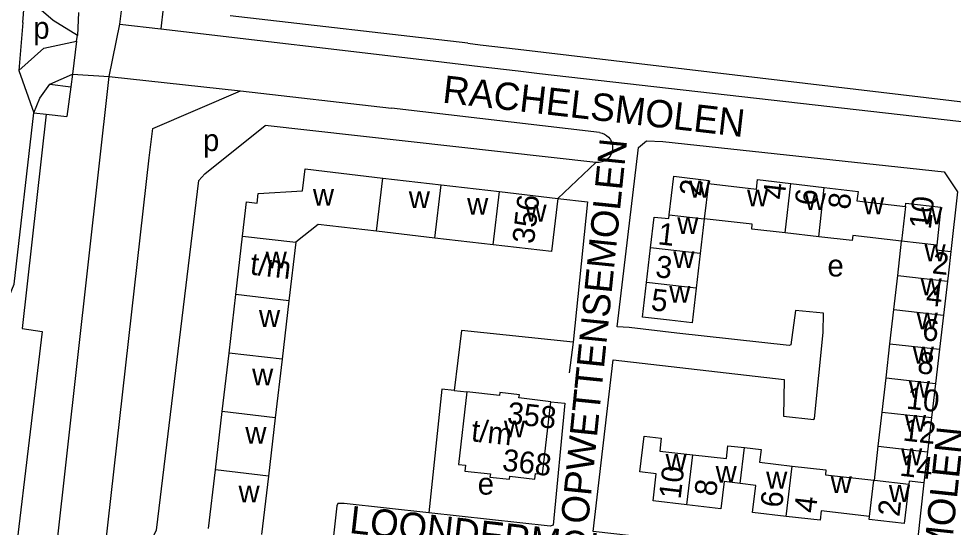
# Model space of a CAD drawing. Extents: x 159902 to 161769, y 383692 to 384875.
# Drawn here: x 161287.3 to 161457.8, y 384579 to 384671.8 of the extents above; entities that cross this region are included whole.
import ezdxf

# ---------------------------------------------------------------- set-up
doc = ezdxf.new("R2010")
doc.units = 0
for name, color, linetype in [('BLT_Basislijn', 7, 'Continuous'), ('BLT_Bebouwing', 7, 'Continuous'), ('BLT_Centroide', 7, 'Continuous'), ('BLT_Huisnummer', 7, 'Continuous'), ('BLT_Huisnummer_ tussenligend', 7, 'Continuous'), ('BLT_Huisnummer_reeks', 7, 'Continuous'), ('BLT_Onderverdeling_panden', 7, 'Continuous'), ('BLT_Straatnaam', 7, 'Continuous'), ('BLT_Vlakafsluiter', 7, 'Continuous')]:
    doc.layers.add(name, color=color, linetype=linetype)

msp = doc.modelspace()

# ---------------------------------------------------------------- linework, layer by layer
at = {"layer": 'BLT_Basislijn'}
for p, q in [((161288.01, 384671.1), (161288.4, 384675.98)), ((161305.73, 384670.82), (161306.37, 384676.16)), ((161313.65, 384673.74), (161313.21, 384669.96)), ((161369.21, 384667.33), (161325.83, 384672.33)), ((161305.73, 384670.82), (161313.21, 384669.96)), ((161313.21, 384669.96), (161362.87, 384664.12)), ((161369.21, 384667.33), (161371.45, 384667.07)), ((161371.45, 384667.07), (161378.4, 384666.24)), ((161362.87, 384664.12), (161371.48, 384663.11)), ((161371.48, 384663.11), (161378.43, 384662.29)), ((161292.98, 384659.9), (161297.1, 384661.71)), ((161297.1, 384661.71), (161296.79, 384659.41)), ((161292.98, 384659.9), (161296.79, 384659.41)), ((161293.77, 384571.25), (161303.8, 384661.26)), ((161303.8, 384661.26), (161327.77, 384658.64)), ((161296.79, 384659.41), (161296.06, 384654)), ((161327.77, 384658.64), (161355.32, 384655.49)), ((161290.01, 384654.67), (161292.27, 384654.42)), ((161393.26, 384651.04), (161355.32, 384655.49)), ((161292.27, 384654.42), (161296.06, 384654)), ((161392.58, 384645.58), (161332.27, 384652.33)), ((161302.5, 384570.08), (161311.07, 384646.45)), ((161291.56, 384614.73), (161284.82, 384558.18)), ((161388.42, 384612.79), (161387.73, 384607.2)), ((161366.73, 384603.97), (161369.07, 384603.68))]:
    msp.add_line(p, q, dxfattribs=at)
for points in [[(161297.98, 384668.73), (161293.54, 384671.48), (161288.4, 384675.98)], [(161288.01, 384671.1), (161287.3, 384662.37)], [(161297.81, 384667.72), (161297.98, 384668.73)], [(161287.3, 384662.37), (161291.83, 384666.44), (161297.81, 384667.72)], [(161378.4, 384666.24), (161492.41, 384652.74), (161505.12, 384651.1)], [(161378.43, 384662.29), (161382.33, 384661.83), (161487.69, 384649.84), (161505.07, 384647.77)], [(161290.01, 384654.67), (161291.12, 384657.29), (161292.98, 384659.9)], [(161311.07, 384646.45), (161311.74, 384651.77), (161327.77, 384658.64)], [(161267.56, 384571.85), (161270.19, 384582.9), (161273.95, 384593.17), (161280.19, 384608.27), (161286.43, 384623.37), (161290.01, 384654.67)], [(161292.27, 384654.42), (161287.91, 384615.26), (161291.56, 384614.73)], [(161302.5, 384570.08), (161306.13, 384572.63), (161311.94, 384577.57), (161312.42, 384578.43), (161320.15, 384642.3), (161321.26, 384643.48), (161332.27, 384652.33)], [(161452.44, 384587.08), (161450.74, 384571.61), (161392.09, 384578.21), (161395.72, 384609.58), (161426.94, 384605.95), (161426.83, 384599.24), (161432.35, 384598.63), (161432.51, 384598.86), (161434.09, 384614.51), (161434.13, 384618.07), (161428.99, 384618.54), (161428.18, 384612.28), (161427.85, 384612.18), (161407.35, 384614.43), (161398.67, 384615.43), (161396.46, 384615.56), (161400.39, 384648.31), (161401.82, 384649.52), (161404.82, 384649.4), (161456.15, 384643.87), (161458.56, 384640.2), (161457.36, 384629.32)], [(161393.26, 384651.04), (161393.72, 384650.94), (161394.15, 384650.76), (161394.55, 384650.52), (161394.9, 384650.21), (161395.2, 384649.84), (161395.42, 384649.43), (161395.57, 384648.98), (161395.65, 384648.52), (161395.65, 384648.05), (161395.56, 384647.59), (161395.4, 384647.15), (161395.17, 384646.74), (161394.87, 384646.38), (161394.51, 384646.08), (161394.11, 384645.84), (161393.67, 384645.67), (161393.21, 384645.58), (161392.74, 384645.56), (161392.58, 384645.58)], [(161385.62, 384639.02), (161391.04, 384638.39), (161388.42, 384612.79)], [(161388.42, 384612.79), (161368.07, 384614.93), (161366.73, 384603.97)], [(161366.73, 384603.97), (161364.51, 384604.17), (161362.08, 384581.64)], [(161384.38, 384601.91), (161386.95, 384601.63), (161384.81, 384579.39), (161384.23, 384579.19), (161362.08, 384581.64)], [(161362.08, 384581.64), (161346.64, 384583.3), (161345.48, 384583.3), (161345.32, 384582.91), (161336.62, 384504.79)]]:
    msp.add_lwpolyline(points, dxfattribs=at)
at = {"layer": 'BLT_Bebouwing'}
for p, q in [((161343.05, 384643.98), (161353.69, 384642.74)), ((161353.69, 384642.74), (161364.33, 384641.5)), ((161364.33, 384641.5), (161374.98, 384640.26)), ((161413.13, 384641.75), (161421.91, 384640.69)), ((161428.16, 384641.73), (161434.27, 384641.02)), ((161374.98, 384640.26), (161385.62, 384639.02)), ((161440.19, 384638.58), (161449.11, 384637.55)), ((161341.91, 384634.26), (161337.81, 384631.02)), ((161352.56, 384633.02), (161341.91, 384634.26)), ((161412.35, 384635.29), (161411.62, 384628.96)), ((161421.13, 384634.3), (161412.35, 384635.29)), ((161363.2, 384631.78), (161352.56, 384633.02)), ((161433.25, 384632.02), (161427.14, 384632.71)), ((161326.89, 384621.47), (161328.13, 384632.14)), ((161337.81, 384631.02), (161336.57, 384620.34)), ((161373.85, 384630.54), (161363.2, 384631.78)), ((161448.38, 384631.21), (161439.46, 384632.22)), ((161447.66, 384624.97), (161448.38, 384631.21)), ((161401.81, 384623.66), (161402.54, 384629.99)), ((161411.62, 384628.96), (161410.9, 384622.63)), ((161446.95, 384618.74), (161447.66, 384624.97)), ((161456.74, 384623.94), (161456.01, 384617.71)), ((161325.65, 384610.79), (161326.89, 384621.47)), ((161336.57, 384620.34), (161335.33, 384609.67)), ((161446.24, 384612.5), (161446.95, 384618.74)), ((161456.01, 384617.71), (161455.29, 384611.47)), ((161445.54, 384606.26), (161446.24, 384612.5)), ((161324.4, 384600.12), (161325.65, 384610.79)), ((161455.29, 384611.47), (161454.56, 384605.24)), ((161335.33, 384609.67), (161334.08, 384598.99)), ((161444.83, 384600.02), (161445.54, 384606.26)), ((161454.56, 384605.24), (161453.83, 384599)), ((161323.16, 384589.44), (161324.4, 384600.12)), ((161444.12, 384593.78), (161444.83, 384600.02)), ((161334.08, 384598.99), (161332.84, 384588.32)), ((161453.83, 384599), (161453.11, 384592.77)), ((161443.41, 384587.54), (161444.12, 384593.78)), ((161453.11, 384592.77), (161452.44, 384587.08)), ((161321.92, 384578.77), (161323.16, 384589.44)), ((161332.84, 384588.32), (161331.6, 384577.64)), ((161434.46, 384588.56), (161443.28, 384587.56)), ((161443.28, 384587.56), (161443.41, 384587.54)), ((161442.52, 384580.97), (161433.7, 384581.99))]:
    msp.add_line(p, q, dxfattribs=at)
for points in [[(161328.13, 384632.14), (161328.85, 384638.38), (161330.77, 384638.15), (161330.98, 384639.92), (161339.08, 384640.4), (161339.54, 384644.39), (161343.05, 384643.98)], [(161405.97, 384636.05), (161406.8, 384643.05), (161413.23, 384642.3), (161413.13, 384641.75)], [(161421.91, 384640.69), (161422.1, 384642.44), (161428.16, 384641.73)], [(161434.27, 384641.02), (161440.42, 384640.3), (161440.19, 384638.58)], [(161385.62, 384639.02), (161384.49, 384629.3), (161373.85, 384630.54)], [(161449.11, 384637.55), (161449.14, 384638.13), (161455.56, 384637.4), (161454.78, 384630.49)], [(161402.54, 384629.99), (161403.2, 384635.61), (161405.89, 384635.33), (161405.97, 384636.05)], [(161427.14, 384632.71), (161421.03, 384633.41), (161421.13, 384634.3)], [(161439.46, 384632.22), (161439.36, 384631.33), (161433.25, 384632.02)], [(161454.78, 384630.49), (161454.69, 384629.64), (161457.36, 384629.32)], [(161457.36, 384629.32), (161456.91, 384625.43), (161456.74, 384623.94)], [(161410.9, 384622.63), (161410.18, 384616.3), (161406.04, 384616.77), (161401.07, 384617.33), (161401.81, 384623.66)], [(161369.07, 384603.68), (161367.55, 384590.47), (161368.81, 384590.34), (161368.66, 384589.24), (161373.33, 384588.71), (161373.26, 384588.14), (161376.81, 384587.74), (161376.86, 384588.32), (161381.44, 384587.78), (161381.56, 384588.83), (161382.83, 384588.67), (161384.38, 384601.91)], [(161384.38, 384601.91), (161378.55, 384602.62), (161378.63, 384603.18), (161375.05, 384603.61), (161374.99, 384603.03), (161369.07, 384603.68)], [(161409.2, 384583.07), (161403.03, 384583.79), (161403.59, 384588.76), (161400.62, 384589.08), (161401.37, 384595.59), (161404.52, 384595.23), (161404.25, 384592.9), (161410.27, 384592.21)], [(161410.27, 384592.21), (161416.42, 384591.51), (161416.69, 384593.86), (161419.69, 384593.52)], [(161419.69, 384593.52), (161422.73, 384593.17), (161422.46, 384590.84), (161428.42, 384590.16)], [(161428.42, 384590.16), (161434.57, 384589.46), (161434.46, 384588.56)], [(161418.89, 384586.98), (161415.99, 384587.33), (161415.38, 384582.35), (161409.2, 384583.07)], [(161427.34, 384580.98), (161421.19, 384581.7), (161421.79, 384586.63), (161418.89, 384586.98)], [(161449.68, 384586.82), (161448.85, 384579.65), (161442.44, 384580.38), (161442.52, 384580.97)], [(161452.44, 384587.08), (161449.74, 384587.38), (161449.68, 384586.82)], [(161433.7, 384581.99), (161433.49, 384580.26), (161427.34, 384580.98)]]:
    msp.add_lwpolyline(points, dxfattribs=at)
at = {"layer": 'BLT_Onderverdeling_panden'}
for p, q in [((161352.56, 384633.02), (161353.69, 384642.74)), ((161363.2, 384631.78), (161364.33, 384641.5)), ((161413.13, 384641.75), (161412.35, 384635.29)), ((161427.14, 384632.71), (161428.16, 384641.73)), ((161433.25, 384632.02), (161434.27, 384641.02)), ((161373.85, 384630.54), (161374.98, 384640.26)), ((161449.11, 384637.55), (161448.38, 384631.21)), ((161405.97, 384636.05), (161412.35, 384635.29)), ((161328.13, 384632.14), (161337.81, 384631.02)), ((161454.78, 384630.49), (161448.38, 384631.21)), ((161411.62, 384628.96), (161402.54, 384629.99)), ((161447.66, 384624.97), (161456.74, 384623.94)), ((161410.9, 384622.63), (161401.81, 384623.66)), ((161336.57, 384620.34), (161326.89, 384621.47)), ((161446.95, 384618.74), (161456.01, 384617.71)), ((161446.24, 384612.5), (161455.29, 384611.47)), ((161335.33, 384609.67), (161325.65, 384610.79)), ((161445.54, 384606.26), (161454.56, 384605.24)), ((161334.08, 384598.99), (161324.4, 384600.12)), ((161444.83, 384600.02), (161453.83, 384599)), ((161418.89, 384586.98), (161419.69, 384593.52)), ((161444.12, 384593.78), (161453.11, 384592.77)), ((161409.2, 384583.07), (161410.27, 384592.21)), ((161427.34, 384580.98), (161428.42, 384590.16)), ((161332.84, 384588.32), (161323.16, 384589.44)), ((161442.52, 384580.97), (161443.28, 384587.56)), ((161449.68, 384586.82), (161443.41, 384587.54))]:
    msp.add_line(p, q, dxfattribs=at)
at = {"layer": 'BLT_Vlakafsluiter'}
for p, q in [((161298.16, 384672.97), (161297.98, 384668.73)), ((161303.8, 384661.26), (161305.73, 384670.82)), ((161297.81, 384667.72), (161297.1, 384661.71)), ((161287.3, 384662.37), (161290.01, 384654.67)), ((161297.1, 384661.71), (161303.8, 384661.26)), ((161392.58, 384645.58), (161385.62, 384639.02))]:
    msp.add_line(p, q, dxfattribs=at)

# ---------------------------------------------------------------- texts
at = {"layer": 'BLT_Centroide'}
for s, p in [('p', (161289.93, 384668.16)), ('p', (161320.9, 384647.66)), ('w', (161409.61, 384639.17)), ('w', (161340.95, 384637.69)), ('w', (161358.45, 384637.25)), ('w', (161420.16, 384637.56)), ('w', (161430.7, 384636.88)), ('w', (161441.33, 384636.12)), ('w', (161369.09, 384636.03)), ('w', (161379.73, 384634.78)), ('w', (161451.97, 384634.31)), ('w', (161407.44, 384632.5)), ('w', (161452.55, 384627.56)), ('w', (161332.34, 384626.25)), ('w', (161406.71, 384626.31)), ('e', (161434.85, 384624.76)), ('w', (161451.84, 384621.34)), ('w', (161405.98, 384619.97)), ('w', (161331.11, 384615.56)), ('w', (161451.12, 384615.09)), ('w', (161450.41, 384608.88)), ('w', (161329.86, 384604.89)), ('w', (161449.69, 384602.62)), ('w', (161375.81, 384595.38)), ('w', (161448.98, 384596.41)), ('w', (161328.62, 384594.22)), ('w', (161448.27, 384590.31)), ('w', (161405.3, 384589.31)), ('w', (161414.44, 384587.11)), ('e', (161371.03, 384584.94)), ('w', (161423.66, 384586.05)), ('w', (161435.43, 384585.22)), ('w', (161327.38, 384583.53)), ('w', (161446.06, 384583.61))]:
    msp.add_text(s, height=4, dxfattribs=at).set_placement(p)
at = {"layer": 'BLT_Huisnummer'}
for s, rotation, p in [('2', 83.1055, (161411.76, 384639.3)), ('4', 83.5302, (161427.01, 384638.69)), ('8', 83.4187, (161438.9, 384636.88)), ('10', 83.5869, (161453.7, 384633.27)), ('1', 353.5315, (161403.77, 384630.66)), ('2', 353.5297, (161453.82, 384625.36)), ('5', 353.5244, (161402.51, 384618.62)), ('6', 353.527, (161452, 384613.17)), ('10', 353.5306, (161449.13, 384600.66)), ('14', 353.4101, (161447.91, 384588.42)), ('10', 83.3574, (161408.04, 384584.01)), ('8', 83.0584, (161414.5, 384584.53)), ('4', 83.3945, (161432.71, 384581.48)), ('2', 83.4119, (161447.97, 384580.81))]:
    msp.add_text(s, height=4, rotation=rotation, dxfattribs=at).set_placement(p)
at = {"layer": 'BLT_Huisnummer_ tussenligend'}
for s, rotation, p in [('6', 83.5302, (161432.82, 384637.57)), ('3', 353.5315, (161403.32, 384624.67)), ('4', 353.5297, (161452.69, 384619.55)), ('8', 353.527, (161451.12, 384607.13)), ('12', 353.5306, (161448.48, 384594.84)), ('6', 83.3945, (161426.56, 384582.44))]:
    msp.add_text(s, height=4, rotation=rotation, dxfattribs=at).set_placement(p)
at = {"layer": 'BLT_Huisnummer_reeks'}
for s, rotation, p in [('356', 83.3514, (161381.28, 384630.6)), ('t/m', 353.3619, (161329.37, 384625.15)), ('358', 353.7363, (161376.27, 384597.93)), ('t/m', 353.7363, (161369.72, 384594.72)), ('368', 353.3316, (161375.37, 384589.35))]:
    msp.add_text(s, height=4, rotation=rotation, dxfattribs=at).set_placement(p)
at = {"layer": 'BLT_Straatnaam'}
for s, height, rotation, p in [('RACHELSMOLEN', 5, 353.4454, (161364.46, 384656.53)), ('OPWETTENSEMOLEN', 4.9999, 84.1869, (161391.15, 384579.43)), ('SANTVLIETMOLEN', 5, 83.9695, (161453.5, 384537.2)), ('LOONDERMOLEN', 5, 353.5907, (161347.47, 384577.96))]:
    msp.add_text(s, height=height, rotation=rotation, dxfattribs=at).set_placement(p)

doc.saveas('drawing.dxf')
